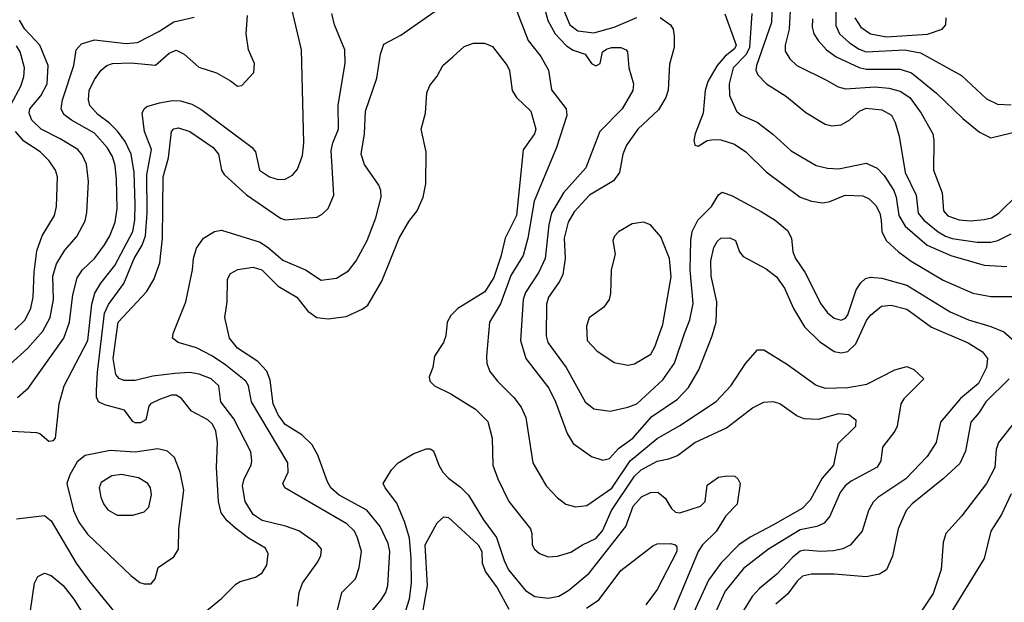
# Model space of a CAD drawing. Extents: x 1173029 to 1307123, y 522559 to 678521.
# Tile 522 of 623: x 1208596 to 1212934, y 657221 to 659787. Entities that reach past the tile are written whole.
import ezdxf

# ---------------------------------------------------------------- set-up
doc = ezdxf.new("R2010")
doc.units = 0

msp = doc.modelspace()

# ---------------------------------------------------------------- linework, layer by layer
at = {"layer": '0CON10XD'}
for points in [[(1210758.7, 659898.7), (1210836.9, 659695), (1210892.1, 659625), (1210925.5, 659565), (1210938.8, 659478.8), (1211004.2, 659395), (1211006.9, 659365), (1210961.5, 659225), (1210862.6, 658987.4), (1210834.3, 658825), (1210815, 658749.2), (1210759.9, 658660.1), (1210714.5, 658535.5), (1210666.2, 658455), (1210652.7, 658305), (1210653.6, 658273.6), (1210668, 658238), (1210701.4, 658195), (1210772.9, 658122.9), (1210805, 658080.8), (1210826.2, 658035), (1210856.5, 657835), (1210915.6, 657735), (1210965, 657681.9), (1211003, 657653), (1211045, 657642.5), (1211095, 657647.9), (1211205, 657723.9), (1211285.9, 657844.1), (1211405, 657942.5), (1211505, 658000), (1211665, 658106.4), (1211728.8, 658175), (1211795.5, 658274.5), (1211846.4, 658333.6), (1211875, 658333.3), (1211978.7, 658268.7), (1212105, 658177.9), (1212144.7, 658164.7), (1212245, 658167.1), (1212327.8, 658182.2), (1212452.5, 658245), (1212505, 658260), (1212535, 658246.7), (1212580, 658205), (1212491.9, 658118.1), (1212478, 658095), (1212462.2, 657997.8), (1212451.4, 657975), (1212398.1, 657905), (1212389.6, 657845), (1212373.8, 657816.2), (1212259.5, 657755), (1212233.1, 657735), (1212211.6, 657705), (1212165, 657601.4), (1212140, 657570), (1212108.8, 657555), (1212035, 657541.1), (1211895.5, 657455), (1211785, 657369.6), (1211705, 657270), (1211655.3, 657165)], [(1211912.4, 659915), (1211907.8, 659775), (1211842, 659585), (1211840, 659565), (1211847.5, 659545), (1211885.7, 659505), (1211975, 659448.5), (1212059.1, 659379.1), (1212145, 659326.9), (1212175, 659320.5), (1212215, 659323.5), (1212254.2, 659345.8), (1212296.5, 659385), (1212325, 659397.5), (1212395, 659390.9), (1212437, 659367), (1212453.9, 659333.9), (1212471.6, 659275), (1212496.8, 659115), (1212546.4, 659015), (1212555.3, 658935), (1212579.4, 658905), (1212643.4, 658853.4), (1212675, 658833.2), (1212705, 658823.3), (1212815, 658807.7), (1212875, 658806.8), (1212905, 658814.2), (1212965, 658844.7)], [(1212192.7, 659915), (1212191.3, 659761.3), (1212208.6, 659725), (1212251.8, 659685), (1212295, 659657.4), (1212325, 659646.4), (1212495, 659654), (1212565, 659640.6), (1212745, 659541.8), (1212855, 659438.2), (1212904.7, 659414.7), (1212965, 659411.8)], [(1209395.6, 657164.4), (1209485, 657238.8), (1209548.2, 657301.8), (1209567.2, 657312.8), (1209635, 657332.1), (1209665, 657351.5), (1209685.5, 657385), (1209691.1, 657435), (1209679.5, 657459.5), (1209603.7, 657503.7), (1209547.2, 657547.2), (1209509.7, 657579.7), (1209483.8, 657615), (1209471.8, 657665), (1209463.8, 657815), (1209467.8, 657925), (1209459.6, 657975), (1209445, 658006.5), (1209425, 658025.3), (1209353.6, 658063.6), (1209309, 658119), (1209285, 658133.7), (1209265, 658133.2), (1209212.5, 658115), (1209172, 658095), (1209164.4, 658085.6), (1209152, 658025), (1209128.6, 658011.4), (1209105, 658012.2), (1209095, 658017.5), (1209057.3, 658067.3), (1208970.9, 658090.9), (1208942.9, 658105), (1208934.6, 658124.6), (1208934.1, 658154.1), (1208938.3, 658235), (1208970.4, 658495), (1208987.7, 658532.3), (1209054.6, 658625.4), (1209099.8, 658735), (1209136.1, 658793.9), (1209150.4, 658835), (1209157.2, 658935), (1209156.2, 659103.8), (1209176.2, 659215), (1209146.5, 659295), (1209135.7, 659375), (1209144.2, 659395), (1209156.2, 659405), (1209211.3, 659421.3), (1209268.9, 659431.1), (1209305, 659429.3), (1209355, 659414.7), (1209393.4, 659393.4), (1209620.5, 659225), (1209634.6, 659204.6), (1209653.1, 659125), (1209696, 659095), (1209735, 659083.8), (1209765, 659085.5), (1209797.6, 659102.4), (1209820.5, 659129.5), (1209841.4, 659188.6), (1209847.9, 659245), (1209837.3, 659655), (1209795.5, 659835)], [(1209993.9, 657175), (1210015.6, 657265), (1210075.6, 657325), (1210091.8, 657375), (1210101.8, 657445), (1210084.5, 657505.5), (1210070.8, 657535), (1210037.3, 657567.3), (1209764, 657725), (1209755.7, 657745), (1209778.5, 657795), (1209777.7, 657835), (1209616.9, 658105), (1209604.6, 658175), (1209592.1, 658195), (1209505, 658266.2), (1209445, 658305.3), (1209375, 658341.5), (1209293.8, 658365), (1209270, 658385), (1209272, 658405), (1209327.9, 658545), (1209356.9, 658685), (1209361.2, 658735), (1209375, 658781.2), (1209405.5, 658824.5), (1209455, 658854.2), (1209485, 658860.8), (1209655, 658807.3), (1209692.8, 658782.8), (1209755, 658728.7), (1209855, 658685.4), (1209925, 658639.6), (1209991.4, 658648.6), (1210045, 658681.9), (1210078.2, 658725), (1210127.3, 658815), (1210164.6, 658915), (1210188.8, 659005), (1210187.3, 659035), (1210178.8, 659058.8), (1210115, 659148.8), (1210100, 659195), (1210115.4, 659284.6), (1210119.2, 659385), (1210170.3, 659529.7), (1210185.5, 659635.5), (1210200.7, 659679.3), (1210275, 659719.2), (1210440.8, 659835)], [(1210907.8, 659837.8), (1210923.5, 659783.5), (1210955.7, 659725), (1211005, 659672.1), (1211035, 659653.5), (1211087.5, 659635), (1211115, 659594.2), (1211135, 659584.3), (1211153.8, 659595), (1211164, 659645), (1211185, 659659.1), (1211205, 659665.3), (1211245, 659665.3), (1211268, 659655), (1211274.2, 659645), (1211279.4, 659575), (1211300.4, 659505), (1211296.8, 659475), (1211251.2, 659395), (1211152.1, 659295), (1211131.5, 659241.5), (1211090.4, 659135), (1210992.4, 659025), (1210939, 658935), (1210926.7, 658883.3), (1210911.4, 658735), (1210883.1, 658675), (1210825, 658586.5), (1210814.3, 658555), (1210803.2, 658375), (1210826, 658295), (1210926.8, 658165), (1210956.6, 658105), (1211008.2, 657965), (1211035, 657921.4), (1211115, 657864.2), (1211165, 657847.5), (1211195, 657854.4), (1211235, 657898.8), (1211296.9, 657945), (1211380.8, 658039.2), (1211495, 658115.4), (1211543.2, 658166.8), (1211587.7, 658245), (1211647.1, 658395), (1211664.7, 658455.3), (1211667.5, 658545), (1211642.6, 658657.4), (1211640.9, 658725), (1211655, 658784.2), (1211669.5, 658810.5), (1211685, 658824.4), (1211725, 658826.9), (1211750, 658815), (1211768, 658765), (1211784, 658745), (1211885, 658690), (1211930, 658655), (1211965, 658605.6), (1212006, 658515), (1212053.2, 658435), (1212120.1, 658370.1), (1212185, 658326.2), (1212215, 658320.7), (1212245, 658326.1), (1212279.8, 658360.2), (1212327.7, 658462.3), (1212345, 658485.5), (1212392.5, 658525), (1212435, 658530.4), (1212505, 658511.8), (1212613.2, 658433.2), (1212775, 658364.7), (1212837.5, 658325), (1212860.8, 658295), (1212856, 658255), (1212820, 658185), (1212741.5, 658118.5), (1212652.5, 658015), (1212634.6, 657925), (1212595, 657863.5), (1212500, 657765), (1212376.8, 657683.2), (1212356.9, 657663.1), (1212335.5, 657625), (1212307.9, 657535), (1212255, 657472.7), (1212223.2, 657456.8), (1212181.8, 657448.2), (1212125.3, 657445.3), (1212055, 657451.2), (1212035, 657446.4), (1212000.7, 657419.3), (1211932.1, 657345), (1211855, 657282.9), (1211823.1, 657246.9), (1211784.6, 657185)], [(1210985.6, 659845), (1211020.2, 659765), (1211055, 659738.8), (1211125, 659729.3), (1211215.7, 659755), (1211315, 659797.2)], [(1211992.4, 659855), (1211986.5, 659745), (1211968.4, 659675), (1211969.3, 659649.3), (1211989.1, 659615), (1212020.6, 659585), (1212148, 659522), (1212202, 659492), (1212235, 659482.7), (1212365, 659490.9), (1212425.5, 659485.5), (1212475, 659472.5), (1212517.3, 659445), (1212567.6, 659375), (1212618.8, 659285), (1212623.8, 659255), (1212622.7, 659125), (1212660.3, 659025), (1212666.8, 658945), (1212685, 658924.1), (1212735, 658905.9), (1212785, 658901.4), (1212845, 658907.1), (1212877.1, 658915), (1212910.5, 658935), (1212991.5, 659015)], [(1208535, 657976.8), (1208669.6, 657969.6), (1208685, 657964.2), (1208725, 657931.2), (1208745, 657933.3), (1208753.3, 657945), (1208770.5, 658095), (1208792.3, 658175), (1208896.2, 658375), (1208914.4, 658535), (1208927.5, 658582.5), (1208953.1, 658626.9), (1209014.6, 658705.4), (1209094.1, 658855), (1209102.8, 658905), (1209104.2, 658975), (1209100, 659115), (1209086.5, 659195), (1209060.7, 659250.7), (1209026.4, 659296.4), (1208991.3, 659331.3), (1208939.6, 659369.6), (1208905, 659410), (1208898.7, 659435), (1208901.8, 659475), (1208925, 659524.4), (1208955.7, 659564.3), (1208979.5, 659585), (1209004.2, 659595), (1209085, 659597.9), (1209195, 659586.4), (1209255, 659640), (1209285, 659652.3), (1209320, 659635), (1209385, 659577.5), (1209462.6, 659552.6), (1209525, 659518), (1209555, 659493.8), (1209575, 659496.7), (1209627.5, 659555), (1209630.8, 659595), (1209604.2, 659655), (1209593.3, 659725), (1209599.6, 659805)], [(1208586.2, 658123.8), (1208635, 658166.5), (1208790.3, 658385), (1208815.7, 658455), (1208830.7, 658575), (1208849.9, 658650.1), (1208872.5, 658685), (1208925, 658736.2), (1208970, 658795), (1208993.4, 658835), (1209017.4, 658895), (1209024.8, 658955), (1209022, 659085), (1209016.1, 659145), (1209005.2, 659185), (1208981.9, 659225), (1208925, 659286.8), (1208824.3, 659344.3), (1208790.1, 659370.1), (1208778.6, 659395), (1208785.2, 659435), (1208834.1, 659585), (1208844.4, 659655), (1208868.5, 659681.5), (1208925, 659698.5), (1209065, 659681.8), (1209115, 659687.3), (1209208.9, 659735), (1209275, 659778.2), (1209365, 659798.6)], [(1209820.6, 657205), (1209828.1, 657265), (1209842.2, 657305), (1209910.3, 657399.7), (1209922.4, 657427.6), (1209925.7, 657455), (1209905, 657481.1), (1209825.9, 657535.9), (1209767.2, 657557.2), (1209665, 657581.6), (1209625, 657608.7), (1209590, 657665), (1209577.4, 657735), (1209584.8, 657765.2), (1209616.4, 657825), (1209619.5, 657845), (1209613.7, 657883.7), (1209539.9, 658029.9), (1209481.8, 658105), (1209472.7, 658175), (1209440, 658205), (1209386.3, 658226.3), (1209345, 658232.9), (1209279.7, 658229.7), (1209183.1, 658216.9), (1209105, 658198.9), (1209055, 658198.2), (1209035, 658206.9), (1209020, 658225), (1209007.4, 658295), (1209029.2, 658455), (1209155, 658588.1), (1209186.4, 658643.6), (1209213.5, 658716.5), (1209225.9, 658825), (1209228, 659095), (1209251.3, 659178.7), (1209265, 659294.2), (1209275, 659306.2), (1209295, 659310.7), (1209345, 659294.5), (1209448.5, 659225), (1209471.8, 659195), (1209485.4, 659125), (1209496.2, 659105), (1209595.2, 659015.2), (1209745, 658912.5), (1209765, 658905.5), (1209905, 658917.5), (1209929.3, 658930.7), (1209955, 658956), (1209980.4, 659015), (1209969, 659211), (1209976.3, 659245), (1210001.3, 659305), (1209999.2, 659410.8), (1210030, 659595), (1210028.5, 659655), (1209983.5, 659765), (1209971.5, 659815)], [(1211417.4, 659797.4), (1211463.8, 659765), (1211475.7, 659745), (1211480, 659715), (1211479.4, 659665), (1211458.8, 659591.2), (1211453.8, 659476.2), (1211443.6, 659445), (1211409.9, 659390.1), (1211319.6, 659305), (1211270, 659235), (1211253.9, 659195), (1211238.8, 659115), (1211212.7, 659077.3), (1211106.8, 659015), (1211038.4, 658941.6), (1211012.2, 658895), (1210995.2, 658825), (1210999.6, 658735), (1210989.4, 658665), (1210975, 658633.5), (1210926.6, 658565), (1210916.6, 658535), (1210915.3, 658395), (1210923.3, 658365), (1211003.1, 658255), (1211088.2, 658105), (1211125, 658073.6), (1211197.2, 658062.8), (1211275, 658080.4), (1211315, 658096), (1211429.4, 658200.6), (1211480.8, 658275), (1211524.8, 658405.2)], [(1211702.8, 659812.8), (1211753.5, 659675), (1211745, 659658.2), (1211703.6, 659626.4), (1211668.4, 659585), (1211627.3, 659515), (1211616, 659475), (1211607.9, 659375), (1211572, 659285), (1211566.7, 659255), (1211570, 659235), (1211585, 659230), (1211625.4, 659254.6), (1211655, 659259.6), (1211685, 659257.6), (1211745, 659239.7), (1211795.5, 659205), (1211885, 659116.5), (1212035, 659005.5), (1212085, 658988.5), (1212135, 658981.1), (1212165, 658986.7), (1212232.5, 659015), (1212311.5, 659011.5), (1212338.7, 658998.7), (1212368.8, 658968.8), (1212385.9, 658935), (1212390.9, 658905), (1212395.3, 658855), (1212413.8, 658815), (1212467.5, 658765), (1212524.4, 658724.4), (1212665, 658640.7), (1212795, 658583.2), (1212875, 658568), (1213035, 658567.9)], [(1211822.5, 659815), (1211812, 659665), (1211796.2, 659633.8), (1211739.2, 659575), (1211721.6, 659505), (1211723.4, 659453.4), (1211753.9, 659383.9), (1211775, 659367.1), (1211845, 659336.5), (1211915, 659283.5), (1211995, 659209.1), (1212105.3, 659145.3), (1212155, 659133.1), (1212205, 659130.3), (1212325, 659155.6), (1212373.9, 659133.9), (1212405, 659100.9), (1212447.7, 659035), (1212458, 659005), (1212470.2, 658925), (1212497.4, 658877.4), (1212595, 658793.8), (1212699.2, 658749.2), (1212845.8, 658705.8), (1212945, 658700)], [(1212088.5, 659791.5), (1212087.1, 659755), (1212094.3, 659724.3), (1212113.6, 659695), (1212151.5, 659655), (1212193.9, 659623.9), (1212295, 659576.9), (1212325, 659570), (1212475, 659569.3), (1212525, 659552.6), (1212635, 659463.8), (1212751.7, 659351.7), (1212825, 659291.4), (1212875, 659266.9), (1213050.9, 659309.1)], [(1212275.5, 659795.5), (1212301.8, 659755), (1212345.2, 659725.2), (1212415, 659712.1), (1212595.9, 659724.1), (1212660, 659745), (1212677.1, 659765), (1212677.3, 659795)], [(1208552, 658268), (1208630.3, 658339.7), (1208698.1, 658415), (1208730, 658475), (1208744.8, 658555), (1208741.8, 658658.2), (1208758.6, 658711.4), (1208795, 658771.5), (1208847.1, 658832.9), (1208885, 658902), (1208892.1, 658937.9), (1208899.6, 659075), (1208891.1, 659151.1), (1208871.5, 659191.5), (1208851.5, 659215), (1208775, 659262.9), (1208691.1, 659305), (1208649.2, 659345), (1208637.6, 659375), (1208641.4, 659395), (1208688.8, 659451.2), (1208717.7, 659505), (1208721.9, 659585), (1208684.7, 659675), (1208618.4, 659745), (1208595.3, 659785)], [(1208559, 659415), (1208601.4, 659495), (1208613.9, 659536.1), (1208617.7, 659575), (1208598.1, 659645), (1208582.5, 659672.5)], [(1210141.8, 657175), (1210188.3, 657231.7), (1210208.9, 657265), (1210218, 657295), (1210227.2, 657445), (1210219.7, 657479.7), (1210184.8, 657554.8), (1210125, 657627.3), (1210003.9, 657693.9), (1209967.2, 657725), (1209951.8, 657751.8), (1209910.1, 657870.1), (1209884.8, 657914.8), (1209839.1, 657959.1), (1209765.4, 658005), (1209735, 658046.4), (1209712.8, 658095), (1209699.8, 658199.8), (1209685, 658239.2), (1209645, 658281.8), (1209555, 658340), (1209520.3, 658385), (1209500, 658475), (1209509.5, 658545), (1209511.8, 658645), (1209525, 658669.5), (1209557.1, 658687.1), (1209625, 658696.9), (1209662.7, 658685), (1209734.4, 658614.4), (1209817.8, 658565), (1209865, 658502.9), (1209905.4, 658475.4), (1209955, 658470.5), (1210035, 658480.5), (1210105, 658512.5), (1210129.8, 658530.2), (1210191.2, 658635), (1210267.9, 658825), (1210311.1, 658898.9), (1210346.9, 658945), (1210373.8, 659006.2), (1210385.6, 659065), (1210386.9, 659205), (1210364.4, 659305), (1210384.3, 659375), (1210390, 659465), (1210402.6, 659497.4), (1210435, 659538.8), (1210460, 659585), (1210505, 659624.3), (1210555, 659668.6), (1210595, 659684.3), (1210644.4, 659684.4), (1210678.8, 659668.8), (1210744.5, 659585), (1210753.8, 659563.8), (1210766.4, 659475), (1210785, 659444.4), (1210847.7, 659385), (1210870.2, 659305), (1210864.2, 659285), (1210815, 659214.2), (1210784.5, 658925), (1210735.2, 658825), (1210716.3, 658743.7), (1210685, 658651.8), (1210645, 658589.2), (1210526, 658515), (1210495.8, 658485), (1210479.2, 658455), (1210473.8, 658395), (1210464, 658366), (1210424, 658305), (1210416, 658255), (1210400, 658215), (1210402.5, 658195), (1210423.3, 658175), (1210495, 658140), (1210605, 658072.1), (1210658.1, 658018.1), (1210677.9, 657945), (1210680, 657825), (1210702.1, 657765), (1210751.8, 657665), (1210846.7, 657545), (1210853.1, 657525), (1210854.5, 657474.5), (1210864.3, 657455), (1210886.6, 657436.6), (1210925, 657422.1), (1210965, 657423.9), (1211025, 657442.5), (1211075.2, 657474.8), (1211135, 657502), (1211164.4, 657535.6), (1211204.1, 657625.9), (1211305, 657776.8), (1211333.9, 657805), (1211405, 657843.2), (1211456.6, 657853.4), (1211495, 657868.2), (1211571.1, 657925), (1211710.1, 657989.9), (1211825, 658078.5), (1211875, 658103.5), (1211915, 658105.5), (1211945, 658096.5), (1212022.2, 658042.2), (1212050.6, 658030.6), (1212115, 658028.2), (1212205, 658053.5), (1212249, 658049), (1212279.5, 658025), (1212278.2, 657995), (1212200.5, 657919.5), (1212181.2, 657825), (1212131.8, 657768.2), (1212078.9, 657671.1), (1212042.9, 657635), (1211915, 657560.6), (1211815, 657508.8), (1211765, 657474.1), (1211687.1, 657395), (1211631.4, 657318.6), (1211558.8, 657161.2)], [(1208575, 658421.8), (1208620, 658465), (1208645, 658517.5), (1208655.7, 658565), (1208659.2, 658675), (1208671, 658769), (1208694.7, 658835.3), (1208750, 658925), (1208758.9, 658965), (1208763.2, 659095), (1208753.8, 659125), (1208726.1, 659165), (1208686.2, 659205), (1208615, 659251.9), (1208577.5, 659295)], [(1211524.8, 658405.2), (1211548.6, 658465), (1211562.7, 658537.3), (1211550.2, 658685), (1211552.8, 658815), (1211559.5, 658855), (1211584, 658905), (1211644.5, 658965), (1211675, 659016), (1211691.7, 659028.3), (1211735, 659011.9), (1211862.7, 658942.7), (1211924.3, 658904.3), (1211978.8, 658858.8), (1211997.1, 658825), (1212003.1, 658765), (1212013.8, 658735), (1212055.4, 658675), (1212125.3, 658535.3), (1212155.9, 658495.9), (1212185, 658472.7), (1212215, 658463.8), (1212235, 658472.2), (1212245, 658487.1), (1212282.1, 658597.9), (1212301.5, 658628.5), (1212322.8, 658647.2), (1212345, 658652.7), (1212395, 658649.3), (1212505, 658618.8), (1212695, 658500.3), (1212777.1, 658465), (1212875, 658435.9), (1212932.1, 658412.1), (1212980.5, 658370.5)], [(1211275, 658266), (1211305, 658271.4), (1211376.4, 658313.6), (1211395, 658346.2), (1211429.7, 658445), (1211466.1, 658655), (1211458.6, 658735), (1211420.3, 658830.3), (1211375, 658883.3), (1211345, 658896.2), (1211295, 658888), (1211235, 658853.3), (1211216.4, 658833.6), (1211210, 658815), (1211220, 658755), (1211202.5, 658685), (1211199.1, 658580.9), (1211192.9, 658555), (1211169.4, 658520.6), (1211105.5, 658474.5), (1211093.2, 658436.8), (1211096.7, 658375), (1211138.6, 658328.6), (1211215, 658277.5), (1211275, 658266)], [(1212955.9, 658205), (1212852.5, 658105), (1212823.3, 658056.7), (1212786.5, 658015), (1212763.2, 657886.8), (1212737.7, 657832.3), (1212664.8, 657765.2), (1212528.2, 657655), (1212501.2, 657625), (1212467.1, 657545), (1212441.9, 657425), (1212415, 657364), (1212385, 657345.6), (1212326.2, 657333.8), (1212184.7, 657344.7), (1212085, 657344.7), (1212045, 657336.7), (1212021.9, 657315), (1211981, 657259), (1211927, 657213)], [(1212979.8, 658015), (1212907.9, 657925), (1212898.6, 657895), (1212892.9, 657815), (1212855, 657744.4), (1212745, 657600.8), (1212677.1, 657525), (1212664.4, 657485), (1212655.6, 657365.6), (1212620.5, 657259.5), (1212571.3, 657185)], [(1209175, 657302.5), (1209192.5, 657325), (1209206.7, 657375), (1209275, 657421.2), (1209296, 657455), (1209297.7, 657545), (1209319.2, 657715), (1209303.2, 657795), (1209278.8, 657858.8), (1209246.8, 657886.8), (1209205, 657896.8), (1209105, 657882.5), (1208995, 657890.5), (1208885, 657868.5), (1208849.6, 657840.4), (1208816.9, 657783.1), (1208803.5, 657745), (1208833.5, 657625), (1208857.3, 657575), (1208895, 657521.5), (1209085, 657340), (1209125, 657308.8), (1209145, 657303.3), (1209175, 657302.5)], [(1210297.5, 657185), (1210313.5, 657236.5), (1210321.6, 657305), (1210321.2, 657415), (1210313.4, 657503.4), (1210293.5, 657573.5), (1210257.4, 657657.4), (1210205.7, 657725), (1210198.1, 657745), (1210234.2, 657805), (1210264.2, 657835), (1210330, 657875), (1210387.3, 657897.3), (1210405, 657897.5), (1210418.9, 657888.9), (1210442.3, 657825), (1210460.4, 657795), (1210485, 657767.5), (1210538.3, 657728.3), (1210573.4, 657693.4), (1210640, 657585), (1210697.2, 657507.2), (1210730.5, 657405), (1210750, 657365), (1210825, 657272.9), (1210865, 657247.3), (1210925, 657239.1), (1210971, 657249), (1211015, 657274.6), (1211105, 657349.1), (1211266.2, 657555), (1211299.2, 657645), (1211335, 657686.1), (1211375, 657704.6), (1211407, 657707), (1211440.4, 657680.4), (1211467.3, 657635), (1211485, 657619.1), (1211505, 657615.4), (1211596.2, 657645), (1211616, 657665), (1211625, 657736.7), (1211675, 657772.5), (1211715, 657778.8), (1211746.4, 657776.4), (1211760, 657765), (1211770, 657745), (1211757, 657653), (1211707.6, 657602.4), (1211665, 657533.3), (1211604.6, 657475), (1211585, 657445.6), (1211435.9, 657085)], [(1209095, 657604.5), (1209145, 657619.2), (1209165, 657640), (1209177.5, 657695), (1209172.5, 657725), (1209160.6, 657745), (1209120.1, 657770.1), (1209045, 657783.9), (1209001.9, 657778.1), (1208955, 657748.9), (1208945.5, 657725), (1208953.5, 657685), (1208965.5, 657655), (1208985, 657628.1), (1209025, 657604.5), (1209095, 657604.5)], [(1212965, 657698.6), (1212922.3, 657607.7), (1212875.5, 657535), (1212845.3, 657414.7), (1212698.8, 657175)], [(1208581.7, 657588.3), (1208705, 657604.3), (1208735, 657580.6), (1208845, 657393.5), (1208903.4, 657313.4), (1209061.3, 657121.3)], [(1210368.6, 657161.4), (1210392.4, 657295), (1210383.2, 657475), (1210435, 657572), (1210465, 657597.1), (1210485, 657594.4), (1210616.5, 657475), (1210631.6, 657445), (1210633.6, 657393.6), (1210648.2, 657355), (1210699.3, 657285), (1210751.4, 657191.4)], [(1211093.1, 657195), (1211147.5, 657232.5), (1211180.3, 657275), (1211245, 657361.5), (1211385, 657469.6), (1211405, 657478.2), (1211465, 657481.1), (1211484.3, 657475), (1211491.2, 657465), (1211490.7, 657445), (1211405, 657278.1), (1211355, 657210)], [(1208644.3, 657185), (1208661.5, 657305), (1208676, 657335), (1208705, 657350), (1208735, 657339.5), (1208787.7, 657295), (1208835, 657234.5), (1208889, 657149)]]:
    msp.add_lwpolyline(points, dxfattribs=at)

doc.saveas('drawing.dxf')
